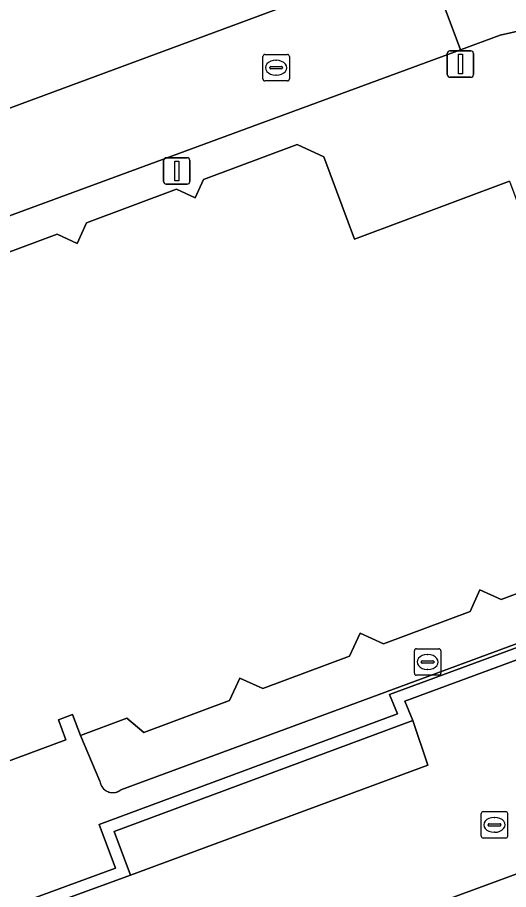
# Model space of a CAD drawing. Extents: x 160806 to 161707, y 383696 to 384148.
# Drawn here: x 161018.03 to 161036.6, y 383869 to 383902 of the extents above; entities that cross this region are included whole.
import ezdxf

# ---------------------------------------------------------------- set-up
doc = ezdxf.new("R2010")
doc.units = 0
for name, color, linetype in [('IMGEO_Groenvoorziening', 7, 'Continuous'), ('IMGEO_Kolk', 7, 'Continuous'), ('IMGEO_Lichtmast', 7, 'Continuous'), ('IMGEO_Muur', 7, 'Continuous'), ('IMGEO_Pand', 7, 'Continuous'), ('IMGEO_Pand_overbouw', 7, 'Continuous'), ('IMGEO_Rijbaan_lokaal_gesloten', 7, 'Continuous'), ('IMGEO_Rijbaan_lokaal_open', 7, 'Continuous'), ('IMGEO_Rioolput', 7, 'Continuous'), ('IMGEO_Terreindeel_gesloten', 7, 'Continuous'), ('IMGEO_Voetpad_open', 7, 'Continuous')]:
    doc.layers.add(name, color=color, linetype=linetype)

msp = doc.modelspace()

# ---------------------------------------------------------------- linework, layer by layer
at = {"layer": 'IMGEO_Groenvoorziening'}
msp.add_lwpolyline([(161022.306, 383869.548), (161033.547, 383873.71), (161032.978, 383875.401), (161021.688, 383871.202)], close=True, dxfattribs=at)
at = {"layer": 'IMGEO_Kolk'}
for p, q in [((161027.386, 383900.601), (161028.238, 383900.601)), ((161027.311, 383899.675), (161027.311, 383900.527)), ((161027.799, 383900.381), (161027.824, 383900.381)), ((161028.312, 383900.527), (161028.312, 383899.675)), ((161027.57, 383900.095), (161027.57, 383900.107)), ((161028.008, 383900.058), (161027.61, 383900.058)), ((161027.613, 383900.144), (161028.011, 383900.144)), ((161028.054, 383900.107), (161028.054, 383900.095)), ((161028.238, 383899.601), (161027.386, 383899.601)), ((161027.822, 383899.821), (161027.797, 383899.821))]:
    msp.add_line(p, q, dxfattribs=at)
for points in [[(161027.386, 383900.601), (161028.238, 383900.601)], [(161027.311, 383899.675), (161027.311, 383900.527)], [(161028.312, 383900.527), (161028.312, 383899.675)], [(161028.238, 383899.601), (161027.386, 383899.601)]]:
    msp.add_lwpolyline(points, dxfattribs=at)
for centre, radius, start, end in [((161027.388, 383900.525), 0.0765, 91.552, 178.448), ((161027.388, 383900.525), 0.0765, 91.552, 178.448), ((161028.236, 383900.525), 0.0765, 1.552, 88.448), ((161028.236, 383900.525), 0.0765, 1.552, 88.448), ((161027.61, 383900.104), 0.0403, 85.8775, 175.7526), ((161027.607, 383900.094), 0.0366, 178.938, 274.7102), ((161028.011, 383900.101), 0.043, 264.8664, 352.4533), ((161028.015, 383900.106), 0.0386, 1.7309, 96.639), ((161027.388, 383899.677), 0.0765, 181.552, 268.448), ((161027.388, 383899.677), 0.0765, 181.552, 268.448), ((161028.236, 383899.677), 0.0765, 271.552, 358.448), ((161028.236, 383899.677), 0.0765, 271.552, 358.448)]:
    msp.add_arc(centre, radius, start, end, dxfattribs=at)
for centre, major_axis, ratio, start_param, end_param in [((161027.798, 383900.101), (-0.387, 0.002), 0.722429, 4.712389, 7.853982), ((161027.823, 383900.101), (-0.39, 0.002), 0.717154, 1.570796, 4.712389)]:
    msp.add_ellipse(centre, major_axis=major_axis, ratio=ratio, start_param=start_param, end_param=end_param, dxfattribs=at)
at = {"layer": 'IMGEO_Lichtmast'}
for p, q in [((161034.286, 383899.841), (161034.286, 383900.641)), ((161034.286, 383900.641), (161034.286, 383899.841)), ((161034.386, 383900.741), (161035.176, 383900.741)), ((161035.176, 383900.741), (161034.386, 383900.741)), ((161035.276, 383900.641), (161035.276, 383899.841)), ((161035.276, 383899.841), (161035.276, 383900.641)), ((161035.176, 383899.741), (161034.386, 383899.741)), ((161034.386, 383899.741), (161035.176, 383899.741)), ((161023.658, 383896.693), (161024.448, 383896.693)), ((161024.448, 383896.693), (161023.658, 383896.693)), ((161023.558, 383895.793), (161023.558, 383896.593)), ((161023.558, 383896.593), (161023.558, 383895.793)), ((161024.548, 383896.593), (161024.548, 383895.793)), ((161024.548, 383895.793), (161024.548, 383896.593)), ((161024.448, 383895.693), (161023.658, 383895.693)), ((161023.658, 383895.693), (161024.448, 383895.693))]:
    msp.add_line(p, q, dxfattribs=at)
for points in [[(161034.706, 383900.616), (161034.856, 383900.616), (161034.856, 383899.866), (161034.706, 383899.866), (161034.706, 383900.616)], [(161023.978, 383896.568), (161024.128, 383896.568), (161024.128, 383895.818), (161023.978, 383895.818), (161023.978, 383896.568)]]:
    msp.add_lwpolyline(points, dxfattribs=at)
for centre, start, end in [((161034.386, 383900.641), 90, 180), ((161034.386, 383900.641), 90, 180), ((161035.176, 383900.641), 0, 90), ((161035.176, 383900.641), 360, 90), ((161034.386, 383899.841), 180, 270), ((161034.386, 383899.841), 180, 270), ((161035.176, 383899.841), 270, 0), ((161035.176, 383899.841), 270, 0), ((161023.658, 383896.593), 90, 180), ((161023.658, 383896.593), 90, 180), ((161024.448, 383896.593), 0, 90), ((161024.448, 383896.593), 360, 90), ((161023.658, 383895.793), 180, 270), ((161023.658, 383895.793), 180, 270), ((161024.448, 383895.793), 270, 0), ((161024.448, 383895.793), 270, 0)]:
    msp.add_arc(centre, 0.1, start, end, dxfattribs=at)
at = {"layer": 'IMGEO_Muur'}
msp.add_lwpolyline([(161013.799, 383866.435), (161022.306, 383869.548), (161021.688, 383871.202), (161032.978, 383875.401), (161032.68, 383876.125), (161042.216, 383879.644), (161042.507, 383878.908), (161050.563, 383881.852), (161044.504, 383898.422), (161044.091, 383898.271), (161049.999, 383882.114), (161042.759, 383879.468), (161042.467, 383880.206), (161032.1, 383876.38), (161032.398, 383875.655), (161021.122, 383871.461), (161021.739, 383869.809), (161014.061, 383867)], dxfattribs=at)
at = {"layer": 'IMGEO_Pand'}
for points in [[(161036.638, 383895.803), (161030.77, 383893.617), (161029.611, 383896.729), (161028.602, 383897.19), (161025.069, 383895.874), (161024.752, 383895.18), (161024.046, 383895.503), (161020.641, 383894.234), (161020.283, 383893.45), (161019.525, 383893.797), (161016.103, 383892.522)], [(161012.285, 383871.849), (161019.861, 383874.671), (161019.579, 383875.428), (161020.116, 383875.629), (161020.415, 383874.828), (161022.165, 383875.48), (161022.81, 383874.947), (161026.052, 383876.154), (161026.441, 383877.003), (161027.314, 383876.604), (161030.592, 383877.825), (161030.995, 383878.705), (161031.874, 383878.303), (161035.146, 383879.522), (161035.52, 383880.341), (161036.318, 383879.977), (161039.628, 383881.21)]]:
    msp.add_lwpolyline(points, dxfattribs=at)
at = {"layer": 'IMGEO_Pand_overbouw'}
msp.add_lwpolyline([(161039.628, 383881.21), (161036.318, 383879.977), (161035.52, 383880.341), (161035.146, 383879.522), (161031.874, 383878.303), (161030.995, 383878.705), (161030.592, 383877.825), (161027.314, 383876.604), (161026.441, 383877.003), (161026.052, 383876.154), (161022.81, 383874.947), (161022.165, 383875.48), (161020.415, 383874.828), (161021.146, 383873.102), (161021.152, 383873.059), (161021.163, 383873.017), (161021.177, 383872.976), (161021.194, 383872.936), (161021.215, 383872.899), (161021.24, 383872.863), (161021.267, 383872.829), (161021.297, 383872.798), (161021.33, 383872.77), (161021.365, 383872.745), (161021.403, 383872.723), (161021.442, 383872.704), (161021.482, 383872.689), (161021.524, 383872.678), (161021.567, 383872.67), (161021.61, 383872.666), (161021.653, 383872.667), (161021.697, 383872.67), (161021.739, 383872.678), (161021.781, 383872.69), (161021.822, 383872.705), (161021.861, 383872.724), (161021.898, 383872.746), (161021.933, 383872.771), (161041.984, 383880.18)], dxfattribs=at)
at = {"layer": 'IMGEO_Rijbaan_lokaal_gesloten'}
for points in [[(161060.631, 383907.756), (161066.551, 383909.97), (161065.506, 383912.776), (161064.49, 383915.503), (161058.534, 383913.302), (161053.421, 383911.413), (161053.4, 383911.47), (161049.695, 383910.101), (161043.72, 383907.911), (161043.624, 383908.173), (161042.42, 383907.727), (161033.437, 383904.394), (161034.783, 383900.781), (161036.286, 383901.335), (161039.086, 383901.965), (161041.846, 383901.934), (161043.103, 383901.391), (161044.432, 383899.991), (161044.961, 383898.608), (161045.706, 383896.613), (161049.823, 383898.173)], [(160984.554, 383846.68), (161007.976, 383855.258), (161016.145, 383858.473), (161023.317, 383861.771), (161033.104, 383866.532), (161047.675, 383873.552), (161020.131, 383863.407), (161003.574, 383857.215), (161000, 383855.921), (160986.157, 383850.924)]]:
    msp.add_lwpolyline(points, dxfattribs=at)
at = {"layer": 'IMGEO_Rijbaan_lokaal_open'}
msp.add_lwpolyline([(160943.158, 383950.097), (160950.161, 383931.007), (160960.137, 383903.811), (160959.806, 383902.516), (160968.05, 383879.828), (160984.869, 383885.974), (160986.341, 383885.715), (160990.275, 383885.032), (160991.432, 383884.817), (161000, 383887.972), (161034.783, 383900.781), (161033.437, 383904.394), (161000, 383892.005), (160990.074, 383888.326), (160982.677, 383889.672), (160974.531, 383886.634), (160974.125, 383886.483), (160971.037, 383887.859), (160947.548, 383951.917), (160947.428, 383954.476), (160941.963, 383951.859)], close=True, dxfattribs=at)
at = {"layer": 'IMGEO_Rioolput'}
for p, q in [((161033.041, 383877.185), (161033.041, 383878.037)), ((161033.116, 383878.111), (161033.968, 383878.111)), ((161033.529, 383877.891), (161033.554, 383877.891)), ((161034.042, 383878.037), (161034.042, 383877.185)), ((161033.3, 383877.605), (161033.3, 383877.617)), ((161033.738, 383877.568), (161033.34, 383877.568)), ((161033.343, 383877.654), (161033.741, 383877.654)), ((161033.784, 383877.617), (161033.784, 383877.605)), ((161033.552, 383877.331), (161033.527, 383877.331)), ((161033.968, 383877.111), (161033.116, 383877.111)), ((161035.643, 383871.947), (161036.495, 383871.947)), ((161035.568, 383871.021), (161035.568, 383871.873)), ((161036.056, 383871.727), (161036.081, 383871.727)), ((161036.569, 383871.873), (161036.569, 383871.021)), ((161035.827, 383871.441), (161035.827, 383871.453)), ((161036.265, 383871.404), (161035.867, 383871.404)), ((161035.87, 383871.49), (161036.268, 383871.49)), ((161036.311, 383871.453), (161036.311, 383871.441)), ((161036.495, 383870.947), (161035.643, 383870.947)), ((161036.079, 383871.167), (161036.054, 383871.167))]:
    msp.add_line(p, q, dxfattribs=at)
for points in [[(161033.041, 383877.185), (161033.041, 383878.037)], [(161033.116, 383878.111), (161033.968, 383878.111)], [(161034.042, 383878.037), (161034.042, 383877.185)], [(161033.968, 383877.111), (161033.116, 383877.111)], [(161035.643, 383871.947), (161036.495, 383871.947)], [(161035.568, 383871.021), (161035.568, 383871.873)], [(161036.569, 383871.873), (161036.569, 383871.021)], [(161036.495, 383870.947), (161035.643, 383870.947)]]:
    msp.add_lwpolyline(points, dxfattribs=at)
for centre, radius, start, end in [((161033.118, 383878.035), 0.0765, 91.552, 178.448), ((161033.118, 383878.035), 0.0765, 91.552, 178.448), ((161033.966, 383878.035), 0.0765, 1.552, 88.448), ((161033.966, 383878.035), 0.0765, 1.552, 88.448), ((161033.34, 383877.614), 0.0403, 85.8775, 175.7526), ((161033.337, 383877.604), 0.0366, 178.938, 274.7102), ((161033.741, 383877.611), 0.043, 264.8664, 352.4533), ((161033.745, 383877.616), 0.0386, 1.7309, 96.639), ((161033.118, 383877.187), 0.0765, 181.552, 268.448), ((161033.118, 383877.187), 0.0765, 181.552, 268.448), ((161033.966, 383877.187), 0.0765, 271.552, 358.448), ((161033.966, 383877.187), 0.0765, 271.552, 358.448), ((161035.645, 383871.871), 0.0765, 91.552, 178.448), ((161035.645, 383871.871), 0.0765, 91.552, 178.448), ((161036.493, 383871.871), 0.0765, 1.552, 88.448), ((161036.493, 383871.871), 0.0765, 1.552, 88.448), ((161035.867, 383871.45), 0.0403, 85.8775, 175.7526), ((161035.864, 383871.44), 0.0366, 178.938, 274.7102), ((161036.268, 383871.447), 0.043, 264.8664, 352.4533), ((161036.272, 383871.452), 0.0386, 1.7309, 96.639), ((161035.645, 383871.023), 0.0765, 181.552, 268.448), ((161035.645, 383871.023), 0.0765, 181.552, 268.448), ((161036.493, 383871.023), 0.0765, 271.552, 358.448), ((161036.493, 383871.023), 0.0765, 271.552, 358.448)]:
    msp.add_arc(centre, radius, start, end, dxfattribs=at)
for centre, major_axis, ratio, start_param, end_param in [((161033.528, 383877.611), (-0.387, 0.002), 0.722429, 4.712389, 7.853982), ((161033.553, 383877.611), (-0.39, 0.002), 0.717154, 1.570796, 4.712389), ((161036.055, 383871.447), (-0.387, 0.002), 0.722429, 4.712389, 7.853982), ((161036.08, 383871.447), (-0.39, 0.002), 0.717154, 1.570796, 4.712389)]:
    msp.add_ellipse(centre, major_axis=major_axis, ratio=ratio, start_param=start_param, end_param=end_param, dxfattribs=at)
at = {"layer": 'IMGEO_Terreindeel_gesloten'}
msp.add_lwpolyline([(160990.074, 383888.326), (161000, 383892.005), (161033.437, 383904.394), (161042.42, 383907.727), (161043.624, 383908.173), (161041.34, 383914.377), (161043.975, 383915.334), (161043.507, 383916.6), (161044.238, 383916.87), (161043.998, 383917.519), (161042.655, 383917.023), (161042.54, 383917.334), (161042.332, 383917.257), (161040.599, 383921.947), (161034.831, 383937.553)], dxfattribs=at)
at = {"layer": 'IMGEO_Voetpad_open'}
for points in [[(161014.061, 383867), (161021.739, 383869.809), (161021.122, 383871.461), (161032.398, 383875.655), (161032.1, 383876.38), (161042.467, 383880.206), (161042.759, 383879.468), (161049.999, 383882.114), (161044.091, 383898.271), (161044.504, 383898.422), (161044.961, 383898.608), (161044.432, 383899.991), (161043.103, 383901.391), (161041.846, 383901.934), (161039.086, 383901.965), (161036.286, 383901.335), (161034.783, 383900.781), (161000, 383887.972)], [(161016.103, 383892.522), (161019.525, 383893.797), (161020.283, 383893.45), (161020.641, 383894.234), (161024.046, 383895.503), (161024.752, 383895.18), (161025.069, 383895.874), (161028.602, 383897.19), (161029.611, 383896.729), (161030.77, 383893.617), (161036.638, 383895.803), (161038.567, 383890.625), (161039.614, 383887.814), (161041.519, 383882.702), (161042.227, 383880.863)], [(161042.227, 383880.863), (161041.519, 383882.702), (161040.062, 383882.159), (161039.628, 383881.21), (161036.318, 383879.977), (161035.52, 383880.341), (161035.146, 383879.522), (161031.874, 383878.303), (161030.995, 383878.705), (161030.592, 383877.825), (161027.314, 383876.604), (161026.441, 383877.003), (161026.052, 383876.154), (161022.81, 383874.947), (161022.165, 383875.48), (161020.415, 383874.828), (161021.146, 383873.102)], [(161051.442, 383882.132), (161050.563, 383881.852), (161042.507, 383878.908), (161042.216, 383879.644), (161032.68, 383876.125), (161032.978, 383875.401), (161033.547, 383873.71), (161022.306, 383869.548), (161013.799, 383866.435), (161004.525, 383862.966), (161003.901, 383864.675), (161000, 383863.225), (160997.155, 383862.168), (160997.762, 383860.459), (160995.223, 383859.548), (160987.219, 383856.567), (160986.581, 383858.47), (160966.713, 383851.131), (160966.003, 383852.848), (160963.71, 383852.014), (160964.849, 383848.911)], [(161021.933, 383872.771), (161041.984, 383880.18)], [(161041.984, 383880.18), (161021.933, 383872.771)], [(161003.574, 383857.215), (161020.131, 383863.407), (161047.675, 383873.552), (161054.078, 383875.911), (161055.239, 383876.339), (161056.828, 383876.93)], [(161021.146, 383873.102), (161020.415, 383874.828), (161020.116, 383875.629), (161019.579, 383875.428), (161019.861, 383874.671), (161012.285, 383871.849), (161012.003, 383872.607), (161011.429, 383872.394), (161011.721, 383871.611), (161012.354, 383869.844)]]:
    msp.add_lwpolyline(points, dxfattribs=at)
msp.add_arc((161021.631, 383873.153), 0.487, 186.0576, 308.3206, dxfattribs=at)
msp.add_arc((161021.631, 383873.153), 0.487, 186.0576, 308.3206, dxfattribs=at)

doc.saveas('drawing.dxf')
